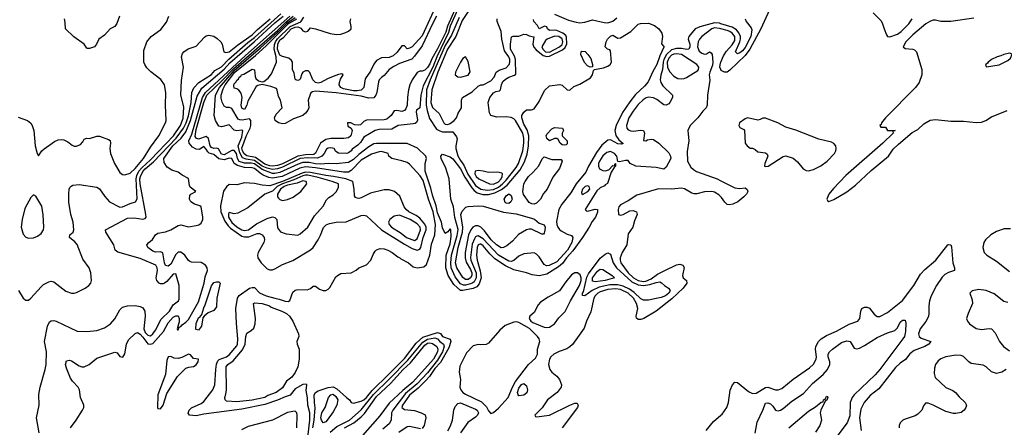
# Model space of a CAD drawing. Header units: inches. Extents: x 1173000 to 1307049, y 522583 to 678455.
# Tile 340 of 617: x 1294482 to 1302230, y 541235 to 544443. Entities that reach past the tile are written whole.
import ezdxf

# ---------------------------------------------------------------- set-up
doc = ezdxf.new("R2010")
doc.units = ezdxf.units.IN
doc.header["$MEASUREMENT"] = 0
doc.layers.add('B2594', color=7, linetype='Continuous')
doc.layers.add('B3504', color=7, linetype='Continuous')

msp = doc.modelspace()

# ---------------------------------------------------------------- linework, layer by layer
at = {"layer": 'B2594', "color": 5}
for points, elevation in [([(1297941.4, 544598.6), (1297847.4, 544392.6), (1297834.2, 544345.8), (1297770, 544214.7), (1297725, 544135), (1297710, 544096.7), (1297690, 544065.7), (1297670, 544046), (1297650, 544037.2), (1297630, 544038), (1297610, 544027.2), (1297569.3, 543970.7), (1297552.6, 543930), (1297542.5, 543890), (1297533, 543833), (1297531.8, 543770), (1297519.6, 543740.4), (1297510, 543728.5), (1297490, 543720.8), (1297450, 543728.1), (1297430, 543725.1), (1297406, 543690), (1297390, 543675.1), (1297370, 543661), (1297350, 543654.7), (1297210, 543651.7), (1297190, 543641.6), (1297164.9, 543615.1), (1297147.4, 543612.6), (1297115.4, 543615.4), (1297089, 543630), (1297061.6, 543630), (1297064.8, 543604.8), (1297091.3, 543590), (1297098.8, 543570), (1297088, 543530), (1297070, 543514), (1297032.5, 543507.5), (1296930, 543508.3), (1296890, 543498.8), (1296848.4, 543471.6), (1296810, 543392), (1296797.1, 543382.9), (1296730, 543378.7), (1296670, 543367.9), (1296550, 543307.8), (1296510, 543294.4), (1296470, 543289), (1296450, 543291.6), (1296410, 543307), (1296337.4, 543357.4), (1296270, 543371.9), (1296247.4, 543387.4), (1296234.2, 543410), (1296230, 543433), (1296267.7, 543532.3), (1296295.9, 543590), (1296301.3, 543610), (1296300.8, 543650), (1296290, 543663), (1296231.9, 543651.9), (1296213.7, 543653.7), (1296201.2, 543661.2), (1296150, 543745.2), (1296132.9, 543752.9), (1296110, 543752.9), (1296090, 543763.7), (1296074.4, 543794.4), (1296066.6, 543826.6), (1296066.2, 543850), (1296082, 543898), (1296098.8, 543930), (1296175.5, 544030), (1296338.1, 544161.9), (1296422.4, 544237.6), (1296595.6, 544410), (1296664, 544450)], 820), ([(1297930, 544526.6), (1297870, 544390.8), (1297857.1, 544342.9), (1297763.5, 544150), (1297732.8, 544070), (1297657.4, 543922.6), (1297638.4, 543850), (1297630, 543749.3), (1297604, 543730), (1297601.3, 543718.7), (1297611.8, 543651.8), (1297605.3, 543634.7), (1297593.7, 543626.3), (1297577.6, 543622.4), (1297460.5, 543610), (1297410, 543582.1), (1297310, 543578.3), (1297278.2, 543570), (1297190, 543518.6), (1297162.9, 543477.1), (1297143.5, 543456.5), (1297097.1, 543422.9), (1297090, 543411.1), (1297070, 543395.1), (1297057.3, 543390), (1296990, 543391.8), (1296970, 543405.6), (1296956, 543430), (1296930, 543434.5), (1296910, 543432.2), (1296896.4, 543423.6), (1296877.2, 543390), (1296859.2, 543370), (1296826.5, 543353.5), (1296750, 543355.7), (1296690, 543350), (1296550, 543282.9), (1296510, 543268.9), (1296470, 543264.1), (1296430, 543274.9), (1296391.2, 543291.2), (1296330, 543334.6), (1296264.5, 543344.5), (1296236.4, 543356.4), (1296215.4, 543395.4), (1296200.4, 543450), (1296230, 543519.1), (1296238.6, 543570), (1296230, 543574.6), (1296190, 543569.2), (1296170, 543573.8), (1296130, 543614.6), (1296070, 543599.4), (1296050, 543606.3), (1296022.6, 543650), (1296011.2, 543690), (1296023.5, 543850), (1296054.4, 543910), (1296170, 544043.5), (1296378, 544222), (1296510, 544341.5), (1296584.1, 544415.9), (1296650, 544460.7)], 840), ([(1297766.7, 544573.3), (1297650, 544315.7), (1297571.1, 544230), (1297550, 544218), (1297530, 544212.7), (1297510, 544238.4), (1297490, 544236.8), (1297453.3, 544186.7), (1297421.9, 544158.1), (1297390, 544145.4), (1297330, 544143.1), (1297290, 544120.6), (1297267.5, 544092.5), (1297242.8, 544037.2), (1297201.7, 543978.3), (1297189.3, 543910), (1297170, 543889.6), (1297137.1, 543882.9), (1297110, 543883.5), (1297030, 543898.8), (1297008.6, 543908.6), (1296996.3, 543930), (1296997.3, 543950), (1297005.4, 543974.6), (1297027.8, 544010), (1297016.9, 544016.9), (1296990, 544011.9), (1296950, 543996.7), (1296903.1, 543976.9), (1296852.5, 543947.5), (1296830, 543943.9), (1296809.6, 543949.6), (1296789.2, 543970), (1296766.2, 544026.2), (1296756.6, 544036.6), (1296750, 544040.7), (1296730, 544039.8), (1296711, 544029), (1296702.5, 544017.5), (1296690, 543976.2), (1296683.8, 543970), (1296670, 543964.8), (1296654.5, 543970), (1296650, 543974.5), (1296641.6, 544021.6), (1296627.6, 544050), (1296627.9, 544107.9), (1296621.7, 544121.7), (1296600.5, 544140.5), (1296550, 544152.3), (1296530, 544163.7), (1296510.2, 544210), (1296513.3, 544250), (1296530, 544284.7), (1296557, 544303), (1296619.4, 544370), (1296650, 544385.4), (1296670, 544387.3), (1296682.7, 544382.7), (1296695.3, 544375.3), (1296710, 544356.6), (1296730, 544347.1), (1296750, 544354), (1296770, 544379.6), (1296810, 544371.6), (1296925.5, 544334.5), (1296974.8, 544325.2), (1297010, 544328.9), (1297040.7, 544339.3), (1297068.3, 544351.7), (1297089.4, 544370), (1297091.5, 544390), (1297083.6, 544430), (1297087, 544450)], 760), ([(1298027.1, 544530), (1297963.6, 544436.4), (1297913.5, 544310), (1297848.1, 544210), (1297771.3, 544030), (1297724, 543890), (1297717, 543790), (1297730, 543751.1), (1297784.2, 543704.2), (1297820.1, 543630), (1297830, 543621), (1297850, 543619.2), (1297870, 543626.4), (1297902.2, 543650), (1297918.7, 543670), (1297933.2, 543706.8), (1297958, 543750), (1297959.8, 543810), (1297966.3, 543830), (1298043.7, 543876.3), (1298090, 543920.5), (1298110, 543930.6), (1298130, 543930.5), (1298190, 543961.9), (1298215.2, 543990), (1298230.7, 544030), (1298255.1, 544044.9), (1298310, 544065.1), (1298334.2, 544090), (1298340.3, 544110), (1298338.6, 544130), (1298330.2, 544150), (1298297.2, 544197.2), (1298277.1, 544290), (1298271.4, 544350), (1298239.5, 544430), (1298239.4, 544450)], 880), ([(1294470, 543675.3), (1294542.8, 543650), (1294570, 543627.7), (1294580.3, 543610), (1294593.4, 543570), (1294603.8, 543450), (1294618.8, 543390), (1294630, 543371.3), (1294656, 543410), (1294673.1, 543426.9), (1294756.3, 543483.7), (1294783.3, 543496.7), (1294810, 543499.7), (1294830, 543496.2), (1294861, 543481), (1294895.6, 543455.6), (1294910, 543448.7), (1294930, 543447.2), (1294960.1, 543459.9), (1294979.1, 543480.9), (1294990, 543502.8), (1295010, 543511), (1295030, 543506.8), (1295090, 543525.5), (1295110, 543526), (1295180.7, 543500.7), (1295192.5, 543492.5), (1295196.1, 543470), (1295192, 543430), (1295196.9, 543390), (1295229.1, 543310), (1295270, 543240.4), (1295290, 543224.6), (1295310, 543222.8), (1295350, 543235.9), (1295390, 543272.3), (1295455.2, 543350), (1295510, 543440.3), (1295575.5, 543530), (1295629.8, 543630), (1295634.6, 543650), (1295628.5, 543770), (1295631.5, 543870), (1295620.9, 543930), (1295592.8, 543972.8), (1295513.1, 544033.1), (1295482.9, 544062.9), (1295465.7, 544090), (1295459.7, 544110), (1295458.4, 544201.6), (1295483.5, 544270), (1295516.9, 544310), (1295593.2, 544366.8), (1295637.3, 544422.7), (1295656, 544470)], 980), ([(1294472.5, 542312.5), (1294510, 542251.3), (1294521.4, 542241.4), (1294530, 542236), (1294550, 542236), (1294570, 542250.7), (1294650, 542340.3), (1294670, 542358), (1294710, 542380.3), (1294730, 542383.8), (1294750, 542380.5), (1294845.5, 542305.5), (1294890, 542291.4), (1294910, 542290.3), (1294930, 542295.6), (1294998, 542330), (1295027, 542350), (1295040.7, 542370), (1295045.6, 542390), (1295041.1, 542450), (1295029.7, 542490), (1294979.1, 542559.1), (1294933, 542673), (1294915.8, 542695.8), (1294874, 542730), (1294875.1, 542750), (1294902.9, 542770), (1294908.2, 542790), (1294902.7, 542850), (1294884.5, 542910), (1294867.9, 543007.9), (1294867.2, 543072.8), (1294870.9, 543109.1), (1294876.8, 543123.2), (1294886, 543134), (1294900, 543140), (1294950, 543145.5), (1295090, 543125.7), (1295110, 543112), (1295152.1, 543052.1), (1295189.4, 543009.4), (1295270, 542967.1), (1295290, 542970.2), (1295350, 542997.1), (1295392.1, 543010), (1295405.8, 543034.2), (1295399.4, 543190), (1295403.9, 543216.1), (1295419.9, 543250), (1295442.1, 543277.9), (1295510, 543339.1), (1295692.8, 543530), (1295746.9, 543610), (1295767.7, 543667.7), (1295773.3, 543753.3), (1295750.4, 543850.4), (1295755, 543965), (1295771.7, 544070), (1295755.8, 544150), (1295763.5, 544176.5), (1295774.5, 544190), (1295807.6, 544212.4), (1295870, 544234.4), (1295935.6, 544304.4), (1295950, 544315.5), (1295970, 544321.6), (1296010, 544312.2), (1296036, 544296), (1296064.4, 544270), (1296075.8, 544250), (1296089.3, 544189.3), (1296104.4, 544184.4), (1296130, 544189), (1296197, 544243), (1296310, 544323.8), (1296353.2, 544366.8), (1296454.1, 544450)], 960), ([(1294635.4, 541190), (1294613.3, 541310), (1294635.1, 541410), (1294632.7, 541492.7), (1294642.8, 541550), (1294682.9, 541690), (1294689.1, 541730), (1294692.9, 541830), (1294676.2, 541910), (1294700.4, 542030), (1294715.9, 542064.1), (1294730, 542074), (1294750, 542074.7), (1294770, 542069.2), (1294932.8, 541992.8), (1295010, 541987.8), (1295090, 541997.6), (1295150, 542018.4), (1295196, 542050), (1295230.5, 542089.5), (1295270, 542160.3), (1295290, 542180.3), (1295330, 542191.3), (1295390, 542193.6), (1295430, 542184.9), (1295450, 542174.8), (1295465.5, 542150), (1295469.6, 542110), (1295458.4, 542010), (1295470, 541980.5), (1295490, 541961.1), (1295510, 541955), (1295529.8, 541970), (1295550, 541999.3), (1295595.3, 542084.7), (1295659.7, 542150), (1295690, 542198.9), (1295731.1, 542230), (1295736.4, 542243.6), (1295735.9, 542350), (1295710, 542443.6), (1295690, 542440.7), (1295638.4, 542381.6), (1295621.8, 542370), (1295610, 542364.2), (1295590, 542364.8), (1295579.4, 542370), (1295561.5, 542390), (1295556.7, 542410), (1295565.8, 542470), (1295563.9, 542490), (1295551.9, 542511.9), (1295430, 542563.8), (1295253.2, 542613.2), (1295234.3, 542630), (1295222.2, 542670), (1295160.9, 542770), (1295158, 542790), (1295330, 542879.6), (1295383, 542883), (1295450, 542872.5), (1295470, 542878.9), (1295476.2, 542890), (1295475.4, 542910), (1295429.7, 543150), (1295428.3, 543190), (1295432.1, 543210), (1295450, 543248.8), (1295468.6, 543270), (1295535.2, 543324.8), (1295714.4, 543510), (1295771.3, 543588.7), (1295791.7, 543630), (1295810, 543686.6), (1295832.4, 543790), (1295837.7, 543870), (1295852.4, 543907.6), (1295892.4, 543947.6), (1295990, 544012.8), (1296018, 544042), (1296070, 544073), (1296127.4, 544132.6), (1296277.3, 544262.7), (1296330, 544302.7), (1296536.3, 544490)], 940), ([(1295268.3, 544471.7), (1295247.5, 544412.5), (1295231.6, 544390), (1295194.4, 544370), (1295150, 544322), (1295104.7, 544290), (1295086, 544250), (1295070, 544229), (1295030, 544215.3), (1295016.4, 544216.4), (1295010, 544218), (1294988.7, 544250), (1294907.2, 544307.2), (1294842, 544370), (1294840.2, 544420.2), (1294833.2, 544450)], 980), ([(1294882, 541230), (1294927.4, 541290), (1294976.9, 541370), (1294987.3, 541390), (1294987, 541410), (1294960.7, 541470), (1294953.3, 541530), (1294942.6, 541550), (1294896.9, 541596.9), (1294881.1, 541621.1), (1294850, 541699.3), (1294843.1, 541730), (1294850, 541759.1), (1294870, 541764.2), (1294890, 541756.9), (1294950, 541719.8), (1294970, 541711.3), (1294990, 541711.9), (1295027.8, 541730), (1295090, 541779.8), (1295230, 541827), (1295250, 541820.7), (1295270, 541793), (1295292.5, 541787.5), (1295310, 541813.4), (1295321.2, 541890), (1295337.4, 541922.6), (1295390, 541971.9), (1295410, 541979.9), (1295430, 541966.7), (1295450, 541944.9), (1295490, 541892), (1295510, 541888.3), (1295530, 541895.4), (1295613.5, 541990), (1295650, 542058.3), (1295690, 542101), (1295710, 542113.1), (1295730, 542111.1), (1295736.9, 542090), (1295736.2, 542063.8), (1295720.4, 542010), (1295722.6, 542002.6), (1295730, 542001.3), (1295737.7, 542022.3), (1295750, 542027), (1295759.4, 542040.6), (1295790, 542061.2), (1295810, 542082.2), (1295890, 542222), (1295932.5, 542370), (1295941, 542419), (1295959.1, 542470), (1295956.3, 542490), (1295943.2, 542510), (1295910, 542532), (1295834.7, 542534.7), (1295820.6, 542540.6), (1295809, 542549), (1295781.3, 542590), (1295750, 542613.4), (1295730, 542612.1), (1295710, 542594.2), (1295670, 542519.5), (1295650, 542502.2), (1295630, 542508.1), (1295621.2, 542530), (1295607.9, 542607.9), (1295590, 542615), (1295550, 542614.5), (1295530, 542621.7), (1295489.7, 542650), (1295481.3, 542670), (1295496.9, 542690), (1295526.2, 542713.8), (1295549.9, 542750.1), (1295570, 542762.2), (1295630, 542773.5), (1295671.2, 542790), (1295730, 542823.8), (1295750, 542829.3), (1295810, 542812.7), (1295870, 542821.9), (1295890.9, 542829.1), (1295910, 542842.6), (1295923.9, 542870), (1295924, 542890), (1295909.2, 542969.2), (1295898.7, 542978.7), (1295857.6, 542990), (1295827.3, 543010), (1295818.4, 543030), (1295821.6, 543058.4), (1295829, 543070), (1295868, 543090), (1295824, 543124), (1295818, 543138), (1295810, 543194.2), (1295760.3, 543220.3), (1295730, 543241.9), (1295679.1, 543259.1), (1295641.9, 543281.9), (1295618, 543318), (1295615.4, 543350), (1295686.5, 543450), (1295751.2, 543510), (1295790, 543559.9), (1295825.3, 543650), (1295879.2, 543840.8), (1295916.4, 543903.6), (1296090, 544054.3), (1296136.3, 544103.7), (1296330, 544271.9), (1296490, 544418.9), (1296556.4, 544470)], 920), ([(1296745.2, 541110), (1296764.2, 541290), (1296764.4, 541350), (1296748.1, 541410), (1296745.6, 541465.6), (1296736.7, 541523.3), (1296741.2, 541570), (1296735.6, 541575.6), (1296710, 541573), (1296650, 541537.4), (1296611, 541489), (1296570, 541475.4), (1296511.9, 541448.1), (1296410, 541413), (1296230, 541378.6), (1295930, 541337.1), (1295870, 541324), (1295817.2, 541330), (1295807.4, 541347.4), (1295815.7, 541370), (1295833.1, 541386.9), (1295910, 541421.9), (1295930, 541437), (1296001.9, 541530), (1296018.2, 541570), (1296024.3, 541690), (1296029.3, 541730.7), (1296040.8, 541759.2), (1296050.7, 541769.3), (1296108.4, 541790), (1296130, 541806.3), (1296190, 541877), (1296195.6, 541890), (1296199.2, 541930), (1296187.6, 542052.4), (1296182.4, 542170), (1296196.9, 542250), (1296208, 542272), (1296290.4, 542329.6), (1296310, 542336.3), (1296330, 542334.9), (1296370, 542294.4), (1296422.7, 542270), (1296488.8, 542250), (1296524.1, 542244.1), (1296570, 542227.3), (1296594.1, 542225.9), (1296608, 542232), (1296630, 542297.3), (1296650, 542314.4), (1296670, 542320.4), (1296743.8, 542316.2), (1296771.6, 542328.4), (1296790, 542346), (1296810, 542346), (1296842.4, 542322.4), (1296870, 542310.6), (1296890, 542310.7), (1296910, 542321), (1296923.6, 542336.4), (1296970, 542418), (1296982, 542430), (1297010, 542444.7), (1297090, 542451), (1297129.3, 542470.7), (1297150, 542491), (1297210, 542514.8), (1297245.2, 542550), (1297264.1, 542595.9), (1297280.1, 542619.9), (1297289.6, 542630.4), (1297318, 542642), (1297350, 542640.8), (1297379.5, 542630), (1297413.8, 542610), (1297456.4, 542576.4), (1297472.9, 542570), (1297480.9, 542560.9), (1297540.3, 542530), (1297579, 542499), (1297610, 542488.8), (1297662, 542498), (1297683.6, 542516.4), (1297710.5, 542589.5), (1297723.7, 542676.3), (1297749.4, 542750.6), (1297754.4, 542830), (1297735, 542930), (1297700, 543030), (1297657.3, 543177.3), (1297634.2, 543214.2), (1297550, 543306.9), (1297530, 543319.7), (1297490, 543333.1), (1297409.6, 543350), (1297387.9, 543367.9), (1297380.4, 543390), (1297373.6, 543393.6), (1297330, 543405), (1297310, 543404), (1297250, 543384.7), (1297170, 543337.3), (1297090, 543256.8), (1297070, 543244.2), (1297030, 543242.5), (1296810, 543277.1), (1296730, 543284.5), (1296685.5, 543274.5), (1296547.2, 543210), (1296470, 543196.7), (1296442.1, 543202.1), (1296398.9, 543218.9), (1296373.8, 543233.8), (1296330, 543272.9), (1296310, 543277.9), (1296250, 543280.1), (1296195, 543295), (1296170.7, 543310.7), (1296150, 543351), (1296130, 543352.6), (1296090, 543339.3), (1296048.4, 543348.4), (1296010, 543382.7), (1295973.3, 543393.3), (1295961.9, 543401.9), (1295950, 543425.3), (1295930, 543445.2), (1295897.8, 543422.2), (1295870, 543424), (1295840.7, 543440.7), (1295815.8, 543470), (1295813.6, 543490), (1295836.8, 543543.2), (1295921.5, 543830), (1295943.8, 543870), (1296257.8, 544162.2), (1296608.4, 544470)], 880), ([(1300000, 544411.6), (1299990, 544414.5), (1299950, 544419.1), (1299833.5, 544386.5), (1299796.5, 544370), (1299747.5, 544310), (1299743.2, 544290), (1299754.8, 544250), (1299754.8, 544230), (1299748, 544212), (1299730.8, 544209.2), (1299690, 544216.6), (1299650, 544216.2), (1299610, 544204.6), (1299572.2, 544170), (1299550.4, 544130), (1299545.1, 544110), (1299541.5, 544050), (1299526.9, 544006.9), (1299522.1, 543970), (1299527.6, 543947.6), (1299541.9, 543921.9), (1299617.9, 543850), (1299618.4, 543830), (1299599.1, 543790), (1299590, 543779.6), (1299569.9, 543769.9), (1299550, 543774.1), (1299494.9, 543814.9), (1299470, 543827.7), (1299430, 543832.8), (1299413.2, 543826.8), (1299388, 543812), (1299350, 543774.6), (1299310, 543723), (1299276.8, 543670), (1299257.1, 543610), (1299259.5, 543590), (1299270, 543577.4), (1299290, 543567.6), (1299310, 543565), (1299370, 543574), (1299390.3, 543570.3), (1299397.6, 543550), (1299391, 543491), (1299410, 543490.4), (1299421.8, 543498.2), (1299450, 543503.8), (1299470, 543500.2), (1299512.5, 543472.5), (1299590, 543394.9), (1299603, 543370), (1299605.3, 543350), (1299570, 543282.2), (1299550, 543266.8), (1299490, 543278.5), (1299329.4, 543290), (1299285.1, 543310), (1299270, 543335.3), (1299250, 543335.1), (1299203.1, 543323.1), (1299190, 543326), (1299179.8, 543370), (1299163.4, 543390), (1299130, 543405.5), (1299102.1, 543397.9), (1299070, 543371.7), (1299043.4, 543330), (1299036.8, 543310), (1299036.8, 543290), (1299045.5, 543270), (1299070, 543255.3), (1299090, 543253.6), (1299117.6, 543262.4), (1299150, 543296), (1299166, 543294), (1299166, 543306), (1299171.6, 543311.6), (1299171, 543290), (1299159.6, 543280.4), (1299135.9, 543244.1), (1299107.3, 543152.7), (1299090, 543144), (1299084.9, 543135.1), (1299050, 543118.9), (1299023.7, 543096.3), (1298932.2, 542950), (1298938.5, 542938.5), (1298950, 542934.9), (1299010, 542952.3), (1299030, 542950.4), (1299028.7, 542928.7), (1299012.8, 542890), (1298985.7, 542854.3), (1298963.8, 542810), (1298911, 542729), (1298835.1, 542624.9), (1298784.9, 542570), (1298754.7, 542525.3), (1298723.3, 542496.7), (1298630, 542440.9), (1298570, 542426.9), (1298514, 542434), (1298470, 542450.8), (1298370, 542474.1), (1298305.1, 542505.1), (1298222.1, 542562.1), (1298180.7, 542600.7), (1298130, 542662.1), (1298110, 542676.9), (1298104.6, 542675.4), (1298089.9, 542670.1), (1298082.7, 542650), (1298075.6, 542590), (1298081.1, 542550), (1298106.3, 542466.3), (1298113, 542410), (1298097.1, 542362.9), (1298078.5, 542341.5), (1298050, 542326.2), (1297970, 542311.8), (1297950, 542312.2), (1297897.9, 542357.9), (1297852.9, 542430), (1297836.1, 542490), (1297836.9, 542590), (1297870, 542678.4), (1297876.1, 542736.1), (1297874, 542790), (1297870, 542796.2), (1297866, 542794), (1297850, 542773.2), (1297830, 542760.9), (1297810, 542803.7), (1297801.2, 542850), (1297770, 542923.4), (1297758.1, 542978.1), (1297730, 543061), (1297717.9, 543117.9), (1297672, 543250), (1297671.8, 543310), (1297684.5, 543350), (1297677, 543370), (1297611.7, 543431.7), (1297530, 543468.8), (1297290, 543469.4), (1297270, 543465.2), (1297230, 543443.4), (1297150, 543382.9), (1297110, 543343.4), (1297070, 543319.2), (1296972.2, 543307.8), (1296910, 543311.5), (1296852.8, 543307.2), (1296809.6, 543309.6), (1296759.3, 543319.3), (1296710, 543318.5), (1296673, 543307), (1296530, 543240.7), (1296490, 543232), (1296470, 543233), (1296390, 543264.8), (1296330, 543307.3), (1296306.6, 543313.4), (1296250, 543313), (1296210, 543327.8), (1296195.9, 543350), (1296187.2, 543390), (1296170, 543412.5), (1296150, 543414.6), (1296090, 543379.2), (1296070, 543385), (1296045.7, 543425.7), (1296031, 543431), (1296010, 543428.7), (1295990, 543437.1), (1295981.5, 543450), (1295966.7, 543506.7), (1295950, 543523.1), (1295890, 543504), (1295871.2, 543511.3), (1295863.6, 543523.6), (1295870, 543577.7), (1295930, 543790.1), (1295954.1, 543850), (1296075.8, 543964.2), (1296163.5, 544056.5), (1296510, 544359), (1296575.3, 544424.7), (1296633.8, 544470)], 860), ([(1297762.9, 544470), (1297729.5, 544410.5), (1297650, 544237.6), (1297590, 544155.4), (1297568.1, 544131.9), (1297470, 544098.1), (1297425, 544075), (1297390.6, 544050), (1297350, 544002.6), (1297330, 543989.1), (1297310.9, 543969.1), (1297304.9, 543955.1), (1297291.8, 543870), (1297285.6, 543850), (1297270, 543828.8), (1297230, 543826.3), (1297170, 543841.2), (1296973.5, 543866.5), (1296810, 543879.6), (1296785.4, 543874.6), (1296773.6, 543866.4), (1296766.5, 543853.5), (1296751.8, 543810), (1296757.8, 543750), (1296750, 543731.1), (1296730, 543706.2), (1296710, 543688), (1296637.8, 543662.2), (1296570, 543627.1), (1296550, 543624.1), (1296519.5, 543630), (1296492, 543650), (1296486.6, 543670), (1296500.9, 543699.1), (1296548, 543750), (1296534.5, 543810), (1296518.4, 543838.4), (1296508.6, 543888.6), (1296502, 543902), (1296457.5, 543917.5), (1296390, 543932), (1296354.6, 543925.4), (1296342.5, 543917.5), (1296277.1, 543802.9), (1296270, 543769.7), (1296250, 543735.3), (1296230, 543745.4), (1296223.8, 543770), (1296232.7, 543830), (1296225.1, 543865.1), (1296207.1, 543887.1), (1296190, 543898.4), (1296170, 543903.6), (1296166.2, 543926.2), (1296170, 543939), (1296186.4, 543953.6), (1296190, 543966.4), (1296203.9, 543976.1), (1296207.7, 543990), (1296221.4, 543998.6), (1296228.2, 544010), (1296245.6, 544014.4), (1296310, 544052.6), (1296328.8, 544048.8), (1296334.8, 543994.8), (1296341.2, 543981.2), (1296361.6, 543961.6), (1296390, 543953.6), (1296403.3, 543956.7), (1296438.1, 543981.9), (1296462.5, 544017.5), (1296503.7, 544110), (1296499.5, 544150), (1296483.3, 544210), (1296486, 544246), (1296494, 544270), (1296510, 544293.1), (1296610, 544389.8), (1296693.1, 544426.9), (1296717.6, 544462.4)], 780), ([(1297939.5, 544460.5), (1297879.7, 544320.3), (1297830, 544239.4), (1297712.2, 543970), (1297683.9, 543890), (1297680, 543770), (1297687.3, 543727.3), (1297705.8, 543665.8), (1297761.8, 543581.8), (1297787.4, 543567.4), (1297810, 543561.5), (1297890, 543559.6), (1297920.2, 543520.2), (1297925.5, 543505.5), (1297913, 543450), (1297913.2, 543430), (1297930, 543371.7), (1297950, 543333.8), (1297977.3, 543297.3), (1298008.5, 543228.5), (1298070, 543138.4), (1298110, 543110), (1298161.1, 543101.1), (1298210, 543106.7), (1298250, 543125), (1298282.1, 543150), (1298310, 543180), (1298390, 543280.2), (1298407.5, 543310), (1298440.3, 543410), (1298449, 543470), (1298449, 543510), (1298440.3, 543550), (1298383.1, 543650), (1298370, 543663.6), (1298350, 543673.4), (1298310, 543679.5), (1298235.4, 543675.4), (1298189.9, 543689.9), (1298179.5, 543710), (1298171.1, 543771.1), (1298169.4, 543790), (1298180.9, 543830), (1298210, 543867.5), (1298230, 543878.7), (1298257.3, 543882.7), (1298266, 543890), (1298272.3, 543930), (1298283.9, 543956.1), (1298304.1, 543975.9), (1298330, 543991.7), (1298374.8, 544005.2), (1298385.6, 544014.4), (1298384.3, 544130), (1298376.5, 544156.5), (1298344.7, 544210), (1298344.2, 544250), (1298352.5, 544307.5), (1298365.7, 544314.3), (1298410, 544314.4), (1298450, 544328.2), (1298470, 544326.6), (1298490, 544317.2), (1298528.8, 544308.8), (1298519.3, 544250), (1298526.7, 544226.7), (1298545.3, 544205.3), (1298600.1, 544160.1), (1298630, 544152.6), (1298650, 544155.6), (1298754.1, 544205.9), (1298775.1, 544224.9), (1298786.8, 544253.2), (1298785.8, 544305.8), (1298779, 544319), (1298757.3, 544337.3), (1298710, 544359.1), (1298690, 544361.9), (1298650, 544357.9), (1298636, 544370), (1298630, 544385.6), (1298612.6, 544392.6), (1298570, 544371.2), (1298556.2, 544396.2), (1298528.9, 544430), (1298525.1, 544445.1)], 860), ([(1298690, 544487.8), (1298799.7, 544439.7), (1298862.3, 544422.3), (1298890, 544419.1), (1298930, 544423.1), (1298990, 544442.5), (1299081.5, 544421.5), (1299110, 544419.6), (1299150, 544430.7), (1299181.8, 544458.2)], 860), ([(1300000, 544371.5), (1299990, 544374.2), (1299950, 544378.1), (1299927.7, 544370), (1299848.7, 544311.3), (1299830.6, 544290), (1299820.7, 544270), (1299814.7, 544230), (1299830, 544194.7), (1299850, 544178.4), (1299870, 544172.3), (1299885.9, 544174.1), (1299910, 544190.2), (1299922.8, 544182.8), (1299931.7, 544170), (1299937.2, 544110), (1299933.9, 544086.1), (1299911.7, 544030), (1299908.4, 544010), (1299912, 543968), (1299893.8, 543850), (1299891.5, 543770), (1299883.5, 543750), (1299857.2, 543722.8), (1299819.5, 543670), (1299758.4, 543610), (1299739.2, 543570), (1299746.9, 543490), (1299733.5, 543406.5), (1299736.3, 543330), (1299762.7, 543282.7), (1299783.3, 543263.3), (1299808.6, 543248.6), (1299970.9, 543190), (1300000, 543175.2)], 880), ([(1300000, 544050.2), (1299991.1, 544070), (1299997.1, 544102.9), (1300000, 544109.9)], 880), ([(1300000, 543048.5), (1299983.9, 543063.9), (1299950, 543085), (1299930, 543089.9), (1299870, 543088.1), (1299810, 543072.4), (1299790, 543071.9), (1299770, 543077.5), (1299712.5, 543112.5), (1299690, 543116.8), (1299610.4, 543110.4), (1299510, 543110.5), (1299337.8, 543062.2), (1299270, 543016.1), (1299210, 542985), (1299197.9, 542970), (1299191.8, 542950), (1299194.8, 542910), (1299210, 542904.6), (1299230, 542910.3), (1299282.6, 542937.4), (1299310, 542941.3), (1299337.1, 542930), (1299341.1, 542910), (1299319, 542861), (1299306.4, 542810), (1299270, 542758.4), (1299260.1, 542670), (1299221.8, 542610), (1299207.4, 542570), (1299206.4, 542550), (1299212.2, 542530), (1299271.5, 542450), (1299312.8, 542410), (1299349.7, 542390), (1299390, 542383.6), (1299410, 542385.7), (1299450, 542402.3), (1299501, 542439), (1299557.9, 542470), (1299650, 542513.1), (1299677.7, 542517.7), (1299701.3, 542510), (1299712.2, 542492.2), (1299697.6, 542430), (1299704, 542410), (1299729.3, 542389.3), (1299731.9, 542370), (1299704.4, 542330), (1299614, 542246), (1299490, 542148.9), (1299394, 542090), (1299370, 542082.3), (1299350, 542082.8), (1299335, 542095), (1299333.7, 542110), (1299346.1, 542170), (1299336.1, 542210), (1299312.4, 542252.4), (1299270.5, 542290), (1299210, 542319), (1299170, 542324.5), (1299110, 542319.9), (1299050, 542301.7), (1299030.5, 542290), (1299010.6, 542270), (1298999.3, 542250), (1298976.4, 542143.6), (1298943.2, 542070), (1298925.3, 542014.7), (1298832.3, 541887.7), (1298812.2, 541867.8), (1298787, 541853), (1298728.2, 541831.8), (1298684.9, 541810), (1298662, 541790), (1298650.4, 541770), (1298643.8, 541730), (1298654, 541690), (1298670.3, 541670), (1298710, 541636.1), (1298729.2, 541610), (1298746.2, 541570), (1298744.2, 541550), (1298710.6, 541509.4), (1298635, 541450), (1298592.6, 541387.4), (1298536.3, 541330), (1298540.9, 541320.9), (1298550, 541318), (1298650, 541330.6), (1298809.9, 541410.1), (1298850, 541424.2), (1298870, 541424.9), (1298878, 541410), (1298871.8, 541390), (1298751.8, 541230)], 880), ([(1296789.2, 541230), (1296800.4, 541290), (1296807.4, 541387.4), (1296800.5, 541430), (1296798.7, 541490), (1296809, 541510), (1296830, 541521.5), (1296910, 541548.7), (1296950, 541552.5), (1296977.1, 541537.1), (1297054.7, 541470), (1297077, 541450), (1297090, 541429.2), (1297110, 541425.5), (1297170, 541441.2), (1297190, 541451.9), (1297210, 541470.4), (1297254.6, 541525.4), (1297385.2, 541650), (1297510, 541777.5), (1297603.1, 541896.9), (1297654.8, 541945.2), (1297770, 541980.5), (1297792.3, 541972.3), (1297810, 541949.5), (1297868.9, 541928.9), (1297875.6, 541910), (1297858.6, 541861.4), (1297794.1, 541745.9), (1297750, 541697.8), (1297705.8, 541634.2), (1297677.6, 541602.4), (1297617.3, 541542.7), (1297550, 541488.9), (1297493.4, 541410), (1297489.5, 541389.5), (1297510, 541374.6), (1297590, 541368), (1297641.3, 541350), (1297672.7, 541332.7), (1297679.1, 541310), (1297664.5, 541250), (1297650, 541225.1)], 860), ([(1296924.1, 541195.9), (1296978.5, 541241.5), (1297077.7, 541290), (1297170, 541371.9), (1297266.7, 541493.3), (1297390, 541612.4), (1297536.5, 541763.5), (1297654.2, 541905.8), (1297690, 541929.6), (1297750, 541939.3), (1297769.6, 541930), (1297787.1, 541910), (1297815.9, 541890), (1297822, 541870), (1297808.6, 541830), (1297770, 541762.1), (1297690, 541663.1), (1297610, 541577.6), (1297519.2, 541500.8), (1297417.2, 541370), (1297407.6, 541347.6), (1297405, 541290), (1297390, 541262.4), (1297340.1, 541219.9)], 840), ([(1297037.8, 541230), (1297110.7, 541269.3), (1297170, 541317.4), (1297195.8, 541344.2), (1297290, 541478), (1297399.1, 541580.9), (1297500.6, 541690), (1297557, 541743), (1297670, 541880.9), (1297690, 541895.8), (1297710, 541899.9), (1297730, 541895.7), (1297764.3, 541870), (1297773.6, 541850), (1297770, 541830), (1297737.9, 541770), (1297575.2, 541590), (1297495.7, 541524.3), (1297390, 541425.1), (1297315.5, 541324.5), (1297160.1, 541150)], 820), ([(1297851.8, 541208.2), (1297872.5, 541247.5), (1297887.7, 541290), (1297898.5, 541370), (1297910, 541399.4), (1297930, 541422.5), (1297950, 541426.9), (1298070, 541378.2), (1298081.3, 541370), (1298091.4, 541350), (1298083.9, 541330), (1298070, 541315.2), (1298008.5, 541271.5), (1297950, 541190.8)], 860), ([(1296662.5, 541230), (1296665.9, 541330), (1296662, 541350), (1296650, 541360.6), (1296630, 541360.4), (1296590, 541350.4), (1296470, 541291.9), (1296279.9, 541240.1), (1296226.3, 541213.7)], 920), ([(1299883.7, 541210), (1299940.6, 541279.4), (1300000, 541329.9)], 880), ([(1297636.3, 541223.7), (1297550, 541241), (1297530, 541237.8), (1297465.6, 541194.4)], 860)]:
    msp.add_lwpolyline(points, dxfattribs=dict(at, elevation=elevation))
for points, elevation in [([(1299217.6, 543462.4), (1299190, 543465), (1299130, 543498.7), (1299110, 543494.9), (1299064.3, 543455.7), (1299021.3, 543398.7), (1298957.1, 543290), (1298936.7, 543243.3), (1298859.9, 543150), (1298818.8, 543081.2), (1298748.5, 542991.5), (1298723.9, 542950), (1298706.3, 542853.7), (1298708, 542830), (1298716.6, 542810), (1298730, 542791.1), (1298742.3, 542782.3), (1298790, 542754.6), (1298823.8, 542743.8), (1298835.3, 542730), (1298827.1, 542690), (1298793.2, 542630), (1298710, 542535.9), (1298647.9, 542507.9), (1298626.7, 542506.7), (1298610, 542516.8), (1298570, 542575.9), (1298550, 542598.2), (1298530, 542607.9), (1298450, 542600.2), (1298410, 542580.7), (1298370, 542548), (1298350, 542540.3), (1298330, 542542.2), (1298249.1, 542590), (1298130, 542717.4), (1298090, 542742.6), (1298080.4, 542739.6), (1298070, 542733.8), (1298061, 542719), (1298043.6, 542676.4), (1298029.8, 542570.2), (1298033.3, 542550), (1298075, 542450), (1298074.5, 542410), (1298059, 542381), (1298048.9, 542371.1), (1298030, 542363.2), (1297990, 542353), (1297973.1, 542353.1), (1297950, 542364.1), (1297910, 542418.1), (1297877.9, 542490), (1297875, 542530), (1297881.2, 542590), (1297925.6, 542745.6), (1297932.4, 542792.4), (1297906.7, 542886.7), (1297894.6, 542970), (1297874, 543030), (1297861.1, 543190), (1297834.7, 543274.7), (1297797.4, 543350), (1297794.8, 543370), (1297810, 543385.2), (1297870, 543364.6), (1297890, 543346.7), (1297950, 543268.1), (1297983.7, 543203.7), (1298039, 543119), (1298057.6, 543097.6), (1298081.5, 543081.5), (1298127.2, 543067.2), (1298170, 543066.1), (1298220.7, 543079.3), (1298274.7, 543105.3), (1298318.9, 543141.1), (1298419.5, 543260.5), (1298455.2, 543324.8), (1298474.4, 543385.6), (1298486.2, 543450), (1298487.4, 543530), (1298475.9, 543575.9), (1298450, 543621.7), (1298433.2, 543670), (1298434.5, 543690), (1298450, 543714.9), (1298470, 543732.9), (1298510, 543734.6), (1298530, 543741.7), (1298570, 543799.6), (1298613, 543887), (1298650, 543921.8), (1298732, 543932), (1298750, 543927.9), (1298790, 543890.2), (1298810.7, 543889.3), (1298842.8, 543917.2), (1298890, 543936.5), (1298973.4, 543986.6), (1298990.8, 544010), (1298998, 544042), (1299005.2, 544050), (1299075.4, 544064.6), (1299110, 544077.3), (1299129.3, 544090), (1299140.3, 544110), (1299130, 544198), (1299126.3, 544206.3), (1299108.7, 544210), (1299089.5, 544230), (1299097.6, 544270), (1299107.6, 544290), (1299130, 544314.3), (1299150, 544320.7), (1299190, 544298.9), (1299210, 544301.1), (1299290.7, 544349.3), (1299350, 544408.4), (1299366.2, 544413.8), (1299430, 544416.4), (1299478.3, 544398.3), (1299511.7, 544371.7), (1299535.8, 544335.8), (1299540.8, 544310), (1299533.5, 544253.5), (1299550, 544233), (1299550, 544226), (1299520.1, 544159.9), (1299495.4, 544090), (1299464.4, 544035.6), (1299427, 543953), (1299399.7, 543920.3), (1299326.7, 543853.3), (1299283.1, 543796.9), (1299226.8, 543713.2), (1299175.2, 543610), (1299165.7, 543570), (1299172.7, 543532.7), (1299197.1, 543497.1), (1299230.5, 543469.5)], 840), ([(1298690, 544314.2), (1298632.4, 544290), (1298620.8, 544279.2), (1298590.7, 544230), (1298598.8, 544210), (1298619.3, 544190), (1298650, 544187.9), (1298730, 544228.4), (1298750, 544248.4), (1298755.5, 544270), (1298750, 544292.7), (1298724.5, 544310)], 880), ([(1298970, 544068.8), (1298950, 544080.2), (1298927.1, 544107.1), (1298898, 544170), (1298899.8, 544190), (1298905.2, 544194.8), (1298932, 544192), (1298953.8, 544170), (1298976.8, 544136.8), (1298990.1, 544089.9), (1298988.6, 544071.4)], 840), ([(1297990, 544151.9), (1297970, 544138.8), (1297950, 544109.9), (1297912.3, 544030), (1297910.1, 544010), (1297930, 543992.5), (1297950, 543990.4), (1298010, 544005.4), (1298027, 544033), (1298010, 544113.2)], 920), ([(1299650, 544174.9), (1299630, 544172.5), (1299610, 544162.7), (1299590, 544141.5), (1299578.3, 544110), (1299581, 544070), (1299596.2, 544036.2), (1299630, 543998.7), (1299661.5, 543981.5), (1299690, 543976.9), (1299710, 543979), (1299730, 543987.5), (1299817.4, 544042.6), (1299824, 544050), (1299826.9, 544070), (1299811.2, 544091.2), (1299690, 544168.3)], 880), ([(1298770, 543455.3), (1298750, 543457.2), (1298734, 543470), (1298719.3, 543499.3), (1298710, 543508.7), (1298690, 543508.7), (1298650, 543488.7), (1298630, 543508), (1298625.6, 543530), (1298630, 543541), (1298670, 543584), (1298690, 543593.4), (1298754, 543590), (1298762, 543570), (1298751.3, 543550), (1298752, 543530), (1298790.5, 543490.5), (1298790, 543466), (1298782, 543458)], 820), ([(1298670, 543342), (1298743.6, 543343.6), (1298750.6, 543330.6), (1298730, 543272.3), (1298677.4, 543202.6), (1298631.9, 543110), (1298604.9, 543075.1), (1298579.3, 543030), (1298550, 542999.2), (1298530, 542991.9), (1298513.1, 542993.1), (1298490, 543004.5), (1298446.8, 543066.8), (1298440.8, 543090), (1298443, 543110), (1298449.9, 543150), (1298458.4, 543170), (1298486, 543210), (1298520, 543240), (1298566.9, 543293.1), (1298592.9, 543347.1), (1298610, 543364.7)], 820), ([(1296730, 543243.4), (1296703.9, 543236.1), (1296551.1, 543168.9), (1296450, 543134.8), (1296390, 543140.3), (1296330, 543153.4), (1296250, 543158.3), (1296190, 543143.4), (1296130, 543144.6), (1296110, 543128), (1296085.9, 543094.1), (1296062.1, 542977.9), (1296064.9, 542930), (1296096.9, 542856.9), (1296121.1, 542821.1), (1296141.2, 542801.2), (1296230, 542739), (1296250, 542733.3), (1296285.2, 542734.8), (1296350, 542760.1), (1296370, 542761), (1296391, 542751), (1296406.9, 542730), (1296409.2, 542710), (1296402.4, 542690), (1296357.8, 542610), (1296354, 542590), (1296357, 542570), (1296381.3, 542530), (1296430, 542482.8), (1296450, 542474.9), (1296470, 542475.4), (1296490, 542482.4), (1296550, 542515.3), (1296630, 542546.9), (1296770, 542631.1), (1296790, 542651), (1296830, 542710.2), (1296850, 542748.4), (1296871.7, 542808.3), (1296892.5, 542827.5), (1296921, 542839), (1296971.5, 542848.5), (1297050, 542851.1), (1297170, 542901.7), (1297190, 542904.6), (1297210, 542899.4), (1297330, 542788.7), (1297510, 542676.6), (1297570, 542643.2), (1297610, 542628.7), (1297630, 542635.6), (1297638.6, 542650), (1297656.7, 542730), (1297681.3, 542790), (1297679.6, 542810), (1297670, 542832.8), (1297630, 542881.9), (1297602.6, 542902.6), (1297544.7, 542930), (1297522.7, 542950), (1297507.9, 542970), (1297473.3, 543053.3), (1297431.3, 543091.3), (1297390, 543104.9), (1297350, 543102.9), (1297242.7, 543077.3), (1297170, 543039.7), (1297150, 543035.6), (1297138, 543038), (1297124.7, 543044.7), (1297117, 543057), (1297114.3, 543110), (1297103.8, 543170), (1297049, 543190), (1296952.3, 543210), (1296890, 543215.7), (1296770, 543240.6)], 920), ([(1296730, 543220), (1296710, 543215.2), (1296638.5, 543181.5), (1296549, 543150), (1296508.2, 543130), (1296470, 543093.4), (1296410, 543070), (1296277.3, 542962.7), (1296199.7, 542920.3), (1296170, 542915.6), (1296130, 542924.4), (1296124.7, 542915.3), (1296126.3, 542890), (1296150, 542847.9), (1296190, 542813.4), (1296230, 542789.4), (1296250, 542784.9), (1296281.1, 542790), (1296345, 542835), (1296430, 542879.5), (1296470.9, 542890.9), (1296490, 542886.5), (1296506.5, 542870), (1296510, 542804.7), (1296533.4, 542773.4), (1296578.5, 542758.5), (1296670, 542746.4), (1296690, 542757.6), (1296750, 542809.5), (1296801.4, 542898.6), (1296870, 542976.2), (1296896.1, 543023.9), (1296915.8, 543044.2), (1296950, 543065.5), (1296975.6, 543090), (1296990, 543123.7), (1296989.8, 543150), (1296939.7, 543170), (1296830, 543200.9), (1296750, 543218.6)], 940), ([(1298090, 543256.5), (1298065, 543250), (1298064.7, 543230), (1298075.1, 543210), (1298093.8, 543190), (1298180.3, 543150), (1298210, 543147.5), (1298250, 543166.8), (1298269.6, 543190), (1298279.3, 543210), (1298281.2, 543230), (1298275.8, 543235.8), (1298243.4, 543243.4), (1298170, 543239.6), (1298130, 543252)], 880), ([(1296710, 543173.8), (1296664.2, 543155.8), (1296590, 543140.2), (1296563.4, 543130), (1296533.2, 543110), (1296509.4, 543070), (1296510.1, 543050.1), (1296518.2, 543038.2), (1296530, 543027.1), (1296550, 543020.8), (1296590, 543028.4), (1296633, 543047), (1296693.1, 543090), (1296741.6, 543150), (1296737.2, 543170)], 960), ([(1298950, 543135.9), (1298930.6, 543130), (1298911.6, 543110), (1298902.5, 543082.5), (1298904.4, 543070), (1298910, 543066.5), (1298953, 543090), (1298968, 543110), (1298963.6, 543130)], 860), ([(1294590, 543064), (1294570, 543044), (1294522.2, 542957.8), (1294500.9, 542870), (1294494.3, 542810), (1294510, 542754), (1294530, 542730.5), (1294550, 542723.8), (1294590, 542726.4), (1294621.7, 542738.3), (1294650, 542759.1), (1294669.5, 542790), (1294673, 542810), (1294666.7, 542906.7), (1294654.9, 542974.9), (1294610, 543055.3)], 980), ([(1298330, 542995.4), (1298310, 542997.8), (1298303.4, 543003.4), (1298294.7, 543030), (1298310, 543056.1), (1298330, 543071.3), (1298350, 543060.3), (1298356.1, 543030), (1298347.7, 543010)], 820), ([(1298590, 542754), (1298510, 542793.6), (1298490, 542795), (1298470, 542789.5), (1298407.1, 542752.9), (1298359.3, 542700.7), (1298316.5, 542663.5), (1298290, 542649.9), (1298271.7, 542648.3), (1298233.9, 542670), (1298191.2, 542710), (1298140, 542780), (1298110, 542810.8), (1298090, 542821.5), (1298070, 542821.8), (1298048.9, 542811.1), (1298031.4, 542788.6), (1298014.9, 542750), (1297988.3, 542610), (1297987.7, 542570), (1297994.3, 542534.3), (1298030, 542477.2), (1298039.6, 542450), (1298038.7, 542430), (1298030, 542412.2), (1298010, 542399.2), (1297990, 542398.7), (1297970, 542413.8), (1297922.7, 542490), (1297911.1, 542530), (1297931.8, 542650), (1297967.5, 542770), (1297968.9, 542810), (1297952.1, 542910), (1297963.8, 542936.2), (1297993, 542967), (1298010, 542974), (1298090, 542978.9), (1298130, 542975.6), (1298290, 542929.1), (1298390, 542914.3), (1298510, 542879.9), (1298532, 542872), (1298570, 542841.9), (1298608.8, 542828.8), (1298615.8, 542810), (1298614.6, 542785.4), (1298610, 542764), (1298603.8, 542756.2)], 820), ([(1297470, 542905.1), (1297430, 542897), (1297395.5, 542870), (1297383.1, 542850), (1297390.3, 542830), (1297408.8, 542810), (1297483.3, 542763.3), (1297526.7, 542730), (1297590, 542703.9), (1297610, 542719.1), (1297636.9, 542790), (1297633.6, 542810), (1297610, 542835), (1297555.5, 542870)], 940), ([(1299390, 542351.9), (1299442, 542358), (1299490, 542375.5), (1299518.8, 542378.8), (1299533.1, 542373.1), (1299557.3, 542350), (1299588.9, 542328.9), (1299597.5, 542317.5), (1299601.4, 542310), (1299589.5, 542290), (1299563.9, 542270), (1299530, 542255.2), (1299490, 542247.4), (1299430, 542236.3), (1299390, 542236.2), (1299370, 542245.6), (1299316.7, 542296.7), (1299281.8, 542321.8), (1299230, 542346.7), (1299190, 542355.5), (1299124.8, 542355.2), (1299042.7, 542337.3), (1298987.9, 542312.1), (1298930, 542270.8), (1298911.8, 542271.8), (1298911.8, 542290), (1298918, 542302), (1298944.1, 542415.9), (1298957.2, 542442.8), (1299050, 542566.2), (1299090, 542598.3), (1299110, 542607.3), (1299130, 542597.6), (1299153.2, 542530), (1299179.3, 542490), (1299300, 542380), (1299350, 542357)], 860), ([(1298870.7, 542450.7), (1298850, 542450.5), (1298824.7, 542435.3), (1298779.8, 542380.2), (1298731, 542309), (1298639.9, 542260.1), (1298580.8, 542219.2), (1298562.2, 542197.8), (1298530, 542139.3), (1298495.9, 542110), (1298492.1, 542090), (1298504.8, 542070), (1298520.1, 542060.1), (1298610, 542021.9), (1298630, 542019.2), (1298650, 542023.3), (1298690, 542050.1), (1298724.6, 542095.4), (1298774.3, 542145.7), (1298816.6, 542230), (1298887.8, 542350), (1298900.4, 542390), (1298900.8, 542410), (1298893.6, 542433.6)], 880), ([(1299010, 542379.2), (1298990, 542385.2), (1298989.7, 542410), (1299030, 542463.8), (1299050, 542478.5), (1299070, 542475.7), (1299144.2, 542430), (1299161.6, 542410), (1299090, 542389.4)], 840), ([(1295890, 541998.5), (1295870, 542004), (1295868.2, 542008.2), (1295870, 542052.6), (1295890, 542096.6), (1295899.2, 542100.8), (1295916.4, 542123.6), (1295930, 542175.9), (1295941.5, 542198.5), (1295990, 542347), (1296010, 542373.4), (1296030, 542380.8), (1296050, 542380.7), (1296058.2, 542370), (1296032.9, 542250), (1296030, 542183.9), (1296010, 542154.9), (1295964.2, 542135.8), (1295933.7, 542110), (1295923.9, 542096.1), (1295913.3, 542030)], 880), ([(1296190, 541435.8), (1296110, 541439.5), (1296098, 541450), (1296096.2, 541470), (1296105, 541495), (1296109.9, 541530.1), (1296106.3, 541710), (1296118.9, 541730), (1296161.2, 541758.8), (1296236.2, 541843.8), (1296256.4, 541890), (1296262, 541950), (1296270, 541975.5), (1296303.6, 541996.4), (1296324.1, 542015.9), (1296335.1, 542050), (1296338.4, 542090), (1296320.7, 542210), (1296330, 542215.6), (1296390.8, 542210), (1296447.7, 542190), (1296460.8, 542180.8), (1296543.8, 542150), (1296582.4, 542130), (1296603.8, 542110), (1296630.2, 542070.2), (1296676.9, 541970), (1296679.5, 541950), (1296663.1, 541910), (1296664.9, 541890), (1296680.4, 541850), (1296680.3, 541770), (1296670, 541709.6), (1296650, 541666), (1296622.6, 541630), (1296581.8, 541598.2), (1296550, 541544.8), (1296500.3, 541510), (1296435.8, 541484.2), (1296411.7, 541470), (1296310, 541447.9)], 860), ([(1298390, 542064.3), (1298370, 542062.2), (1298303.3, 542036.7), (1298259.9, 542000.1), (1298170, 541896.8), (1298152.9, 541887.1), (1298110, 541884.3), (1298090, 541887.5), (1298050, 541877.1), (1297999.3, 541820.7), (1297944.7, 541715.3), (1297939.1, 541670), (1297949.6, 541610), (1297945.9, 541550), (1297952.5, 541530), (1297969.6, 541510), (1297990, 541496.9), (1298116.5, 541436.5), (1298155.5, 541395.5), (1298170, 541364.9), (1298190, 541342.8), (1298210, 541350.2), (1298250, 541384.2), (1298327.1, 541470), (1298359, 541550), (1298384.8, 541595.2), (1298485.8, 541730), (1298540.8, 541779.2), (1298556.5, 541810), (1298556.1, 541850), (1298575.5, 541910), (1298570.9, 541930), (1298557.1, 541950), (1298493.5, 542013.5), (1298410, 542060.1)], 880), ([(1295810, 541809.8), (1295757, 541783), (1295730, 541776.2), (1295698.2, 541778.2), (1295670, 541790.9), (1295650, 541789.4), (1295639.9, 541760.1), (1295629.1, 541650), (1295569.2, 541490), (1295567.2, 541390), (1295570, 541384), (1295590, 541379.3), (1295610, 541408), (1295640, 541500), (1295724.6, 541635.4), (1295790, 541699.1), (1295812.3, 541707.7), (1295850, 541712.9), (1295870, 541725.7), (1295885.6, 541750), (1295890, 541771.2), (1295850, 541777.4), (1295826, 541806)], 920), ([(1298410, 541482.8), (1298403.5, 541490), (1298399.3, 541510), (1298410, 541542.9), (1298430, 541572.1), (1298450, 541580.8), (1298470, 541560.5), (1298477.6, 541530), (1298472.9, 541507.1), (1298450, 541487.6)], 860), ([(1296870, 541269.7), (1296855.8, 541290), (1296852.5, 541310), (1296860.7, 541350), (1296886, 541390), (1296912.2, 541470), (1296930, 541491.5), (1296950, 541495.8), (1296970, 541478), (1296985, 541450), (1296978.3, 541410), (1296950, 541356.9), (1296900.2, 541290), (1296890, 541278.2)], 840)]:
    msp.add_lwpolyline(points, close=True, dxfattribs=dict(at, elevation=elevation))
at = {"layer": 'B3504', "color": 5}
for points, elevation in [([(1300410, 544577.8), (1300314.4, 544370), (1300227.4, 544210), (1300190, 544160.5), (1300070, 544044.6), (1300050, 544031), (1300029.3, 544029.3), (1300003.2, 544043.2), (1300000, 544050.2)], 880), ([(1300192.3, 544450), (1300199.7, 544430), (1300238, 544378), (1300242.2, 544362.2), (1300234.7, 544310), (1300190, 544225.3), (1300170, 544198.4), (1300150, 544183), (1300130, 544175.4), (1300115.4, 544190), (1300149.5, 544270), (1300154.5, 544290), (1300153.3, 544310), (1300140.7, 544340.7), (1300122.6, 544362.6), (1300090, 544385.5), (1300000, 544411.6)], 860), ([(1301990, 544454.4), (1301808.6, 544428.6), (1301730.3, 544429.7), (1301690, 544440.2), (1301670, 544440.2), (1301650, 544432.7), (1301613.4, 544410), (1301510, 544324.5), (1301455.4, 544270), (1301433.4, 544230), (1301450, 544216.5), (1301510.2, 544210.2), (1301524.8, 544204.8), (1301540.3, 544190), (1301582.3, 544050), (1301580.3, 544010), (1301559.6, 543950), (1301531.9, 543908.1), (1301296.4, 543670), (1301263.8, 543630), (1301262, 543618), (1301252, 543610), (1301258, 543598), (1301296, 543596), (1301312, 543572), (1301371, 543570), (1301354, 543566), (1301356, 543550), (1301275.5, 543470), (1300983.5, 543216.5), (1300885, 543115), (1300848.6, 543070), (1300834, 543030), (1300839.3, 543019.3), (1300850, 543012.4), (1300890, 543027.5), (1300992.3, 543087.7), (1301059.2, 543140.8), (1301183.7, 543256.3), (1301319.7, 543370), (1301356.3, 543423.7), (1301396.8, 543463.2), (1301504.7, 543555.3), (1301550, 543579.5), (1301597.3, 543622.7), (1301647.6, 543652.4), (1301690, 543658.2), (1301810, 543643.1), (1301910, 543644), (1302010, 543634.9), (1302050, 543637.1), (1302084, 543650), (1302130, 543679.1), (1302252.9, 543727.1)], 920), ([(1301197.5, 544497.5), (1301258, 544438), (1301270, 544418), (1301284.2, 544370), (1301304.1, 544324.1), (1301311.9, 544311.9), (1301330, 544308), (1301389.7, 544330), (1301418.4, 544350), (1301479.6, 544410), (1301504.7, 544450)], 920), ([(1300000, 544109.9), (1300020.4, 544159.6), (1300043.9, 544196.1), (1300090, 544244.3), (1300110, 544280.5), (1300109.6, 544310), (1300090, 544336.7), (1300071.3, 544351.3), (1300050, 544358.1), (1300000, 544371.5)], 880), ([(1300000, 543175.2), (1300110, 543119.3), (1300146.5, 543113.5), (1300190, 543118.7), (1300207.1, 543107.1), (1300212.1, 543090), (1300200.7, 543070), (1300181.3, 543050), (1300134.4, 543010), (1300093.8, 542990), (1300070, 542986.1), (1300049.5, 542989.5), (1300030, 543006.2), (1300004.3, 543044.3), (1300000, 543048.5)], 880), ([(1302277.9, 542797.9), (1302230, 542796.4), (1302170, 542777.1), (1302125, 542750), (1302081.2, 542710), (1302069.3, 542690), (1302061.2, 542650), (1302071.9, 542611.9), (1302092, 542590), (1302170, 542543.2), (1302270, 542462)], 920), ([(1300000, 541329.9), (1300010, 541338.4), (1300046.6, 541390), (1300060.4, 541430), (1300073.8, 541526.2), (1300091.1, 541568.9), (1300109.7, 541590.3), (1300130, 541587.6), (1300217.6, 541517.6), (1300250, 541501.2), (1300276.3, 541503.7), (1300350, 541547.7), (1300370, 541551.6), (1300430, 541529.7), (1300450, 541530.7), (1300478.7, 541541.3), (1300570, 541612.9), (1300696.9, 541703.1), (1300728.2, 541731.8), (1300749.3, 541770.7), (1300751.4, 541790), (1300744.3, 541850), (1300746.8, 541870), (1300768.7, 541910), (1300790, 541930.3), (1300830, 541956.8), (1300909.6, 541990.4), (1301010, 542045.3), (1301078, 542070), (1301093.1, 542090), (1301101.4, 542150), (1301110, 542168.7), (1301130, 542180.2), (1301150, 542180.3), (1301170, 542171.7), (1301205.3, 542125.3), (1301230, 542107.1), (1301250, 542106), (1301310, 542138.6), (1301430, 542234), (1301519.6, 542350), (1301570, 542440.6), (1301603.8, 542476.2), (1301691, 542550), (1301785.6, 542670), (1301790, 542674), (1301810, 542670.6), (1301815.4, 542655.4), (1301826.5, 542530), (1301839.1, 542490), (1301839.5, 542470), (1301790, 542454.3), (1301762.7, 542437.3), (1301742.5, 542417.5), (1301695.7, 542350), (1301655.3, 542270), (1301642, 542230), (1301635.4, 542190), (1301636.7, 542130), (1301632.9, 542107.1), (1301612.1, 542067.9), (1301569.2, 542010), (1301554.7, 541970), (1301559.5, 541950), (1301576.2, 541936.2), (1301651.6, 541910), (1301637.5, 541890), (1301605.7, 541870), (1301521.5, 541838.5), (1301485.6, 541814.4), (1301452.3, 541767.7), (1301410, 541738.5), (1301375.2, 541704.8), (1301242.9, 541537.1), (1301175.6, 541484.4), (1301127.4, 541430), (1301101.8, 541378.2), (1301091.9, 541310), (1301103.7, 541210)], 880), ([(1302257.8, 542217.8), (1302226.1, 542226.1), (1302150, 542285.9), (1302087.9, 542312.1), (1302030, 542319.9), (1301976.3, 542310), (1301960.3, 542290), (1301977.7, 542237.7), (1301978.8, 542210), (1301945.3, 542130), (1301933.7, 542090), (1301939.5, 542070), (1301957, 542050), (1302010, 542012.4), (1302050, 542005.2), (1302110, 542013.6), (1302130, 542008.9), (1302158.3, 541978.3), (1302191.3, 541910), (1302224.7, 541870), (1302270, 541837.2)], 920), ([(1300270, 541188.2), (1300285.4, 541274.6), (1300330, 541370.5), (1300350, 541424.9), (1300370, 541428), (1300390, 541420.2), (1300410, 541402.3), (1300430, 541370.3), (1300450, 541363.5), (1300470, 541369.3), (1300490, 541382.6), (1300558.8, 541441.2), (1300650, 541501.5), (1300720.7, 541579.3), (1300803.9, 541650), (1300839.1, 541690), (1300858.4, 541730), (1300857.7, 541750), (1300844.7, 541790), (1300842.9, 541810), (1300853.6, 541830), (1300878, 541850), (1300950, 541903.2), (1300990, 541916.2), (1301017.1, 541910), (1301050, 541858), (1301070, 541852.1), (1301090, 541856.6), (1301130, 541877.6), (1301230, 541942.6), (1301310, 541979.2), (1301370, 541997.6), (1301390, 542017.6), (1301410, 542061.5), (1301430, 542078.9), (1301450, 542078.8), (1301454.2, 542054.2), (1301454.1, 541990), (1301443.9, 541950), (1301431.6, 541930), (1301250.7, 541689.3), (1301212.8, 541647.2), (1301048.9, 541491.1), (1301032.3, 541470), (1301016.9, 541430), (1301013.8, 541326.2), (1300992.7, 541270), (1300614.7, 540770)], 860), ([(1302244.9, 541690), (1302210, 541668.9), (1302170, 541658.8), (1302130, 541670.8), (1302087.2, 541710), (1302063.9, 541723.9), (1301970, 541737.5), (1301950, 541751), (1301910, 541791.4), (1301890, 541799.4), (1301850, 541801.5), (1301770, 541789.9), (1301730, 541772.8), (1301710, 541756.8), (1301689.5, 541730), (1301680.6, 541699.4), (1301678.8, 541658.8), (1301686.8, 541626.8), (1301770, 541548.7), (1301825.8, 541525.8), (1301846.7, 541510), (1301874.5, 541474.5), (1301922.6, 541430), (1301931.6, 541410), (1301927.2, 541390), (1301913.4, 541370), (1301890, 541352.4), (1301850, 541342.4), (1301830, 541343.8), (1301770, 541359.8), (1301670, 541409.8), (1301630, 541423.5), (1301610, 541424.5), (1301595.4, 541404.6), (1301580.7, 541370), (1301550, 541337.6), (1301530, 541326), (1301450, 541298.9), (1301432.2, 541290), (1301412, 541270), (1301404.2, 541250), (1301403.6, 541230)], 920), ([(1300534, 541230), (1300690, 541362.5), (1300743.9, 541396.1), (1300790, 541432.8), (1300804.8, 541435.2), (1300808.4, 541450), (1300822, 541458), (1300830, 541479.3), (1300838, 541478), (1300840.5, 541470), (1300832.5, 541447.5), (1300820.4, 541439.6), (1300786, 541370), (1300782, 541350), (1300790.8, 541290), (1300778.8, 541250), (1300744.4, 541195.6)], 840)]:
    msp.add_lwpolyline(points, dxfattribs=dict(at, elevation=elevation))
for points, elevation in [([(1302270, 544180.7), (1302225.5, 544170), (1302202.7, 544157.3), (1302175.5, 544150), (1302129.2, 544130), (1302102.8, 544110), (1302098.9, 544101.1), (1302083.8, 544090), (1302083, 544083), (1302090.9, 544070.9), (1302190, 544088), (1302258.9, 544121.1), (1302278.6, 544141.4), (1302291.5, 544171.5)], 940), ([(1300210, 543669.8), (1300190, 543663.1), (1300146, 543630), (1300140.4, 543610), (1300150, 543594), (1300179.8, 543579.8), (1300184.7, 543570), (1300191, 543470), (1300206, 543450), (1300230, 543431), (1300250, 543432), (1300270, 543422), (1300290, 543402), (1300350, 543395.5), (1300364.4, 543384.4), (1300370.2, 543370), (1300346.7, 543310), (1300343.7, 543290), (1300347.3, 543287.3), (1300370.9, 543290), (1300490, 543366), (1300510, 543372.4), (1300570, 543354.4), (1300603.7, 543323.7), (1300648.4, 543268.4), (1300670, 543255.6), (1300690, 543253.8), (1300730, 543263.2), (1300786.8, 543293.2), (1300835.8, 543330), (1300893.3, 543390), (1300904.5, 543410), (1300907.3, 543430), (1300904.5, 543450), (1300889.6, 543469.6), (1300870, 543479.5), (1300770, 543502.9), (1300590, 543573.5), (1300510, 543596.4), (1300449.4, 543630), (1300350, 543667.8), (1300330, 543667), (1300310, 543656.2), (1300290, 543652.8)], 920)]:
    msp.add_lwpolyline(points, close=True, dxfattribs=dict(at, elevation=elevation))

doc.saveas('drawing.dxf')
